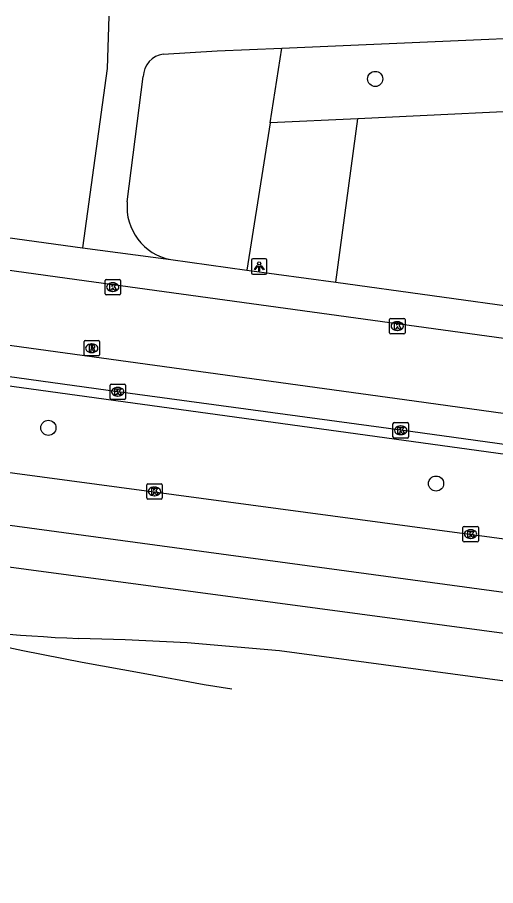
# Model space of a CAD drawing. Extents: x 161402 to 161933, y 381650 to 382313.
# Drawn here: x 161688.3 to 161719.2, y 381655 to 381711.1 of the extents above; entities that cross this region are included whole.
import ezdxf

# ---------------------------------------------------------------- set-up
doc = ezdxf.new("R2010")
doc.units = 0
for name, color, linetype in [('IMGEO_Boom', 7, 'Continuous'), ('IMGEO_Groenvoorziening', 7, 'Continuous'), ('IMGEO_Kolk', 7, 'Continuous'), ('IMGEO_Lichtpunt', 7, 'Continuous'), ('IMGEO_Rijbaan_lokaal_open', 7, 'Continuous'), ('IMGEO_Rijbaan_regionaal_gesloten', 7, 'Continuous'), ('IMGEO_Rioolput', 7, 'Continuous'), ('IMGEO_Voetpad_open', 7, 'Continuous')]:
    doc.layers.add(name, color=color, linetype=linetype)

msp = doc.modelspace()

# ---------------------------------------------------------------- linework, layer by layer
at = {"layer": 'IMGEO_Boom'}
for centre in [(161711.45, 381707.116), (161690.325, 381684.562), (161715.382, 381680.959)]:
    msp.add_circle(centre, 0.489, dxfattribs=at)
at = {"layer": 'IMGEO_Groenvoorziening'}
for points in [[(161704.653, 381704.273), (161705.418, 381709.106)], [(161741.245, 381708.083), (161738.972, 381705.906), (161710.316, 381704.542)], [(161704.653, 381704.273), (161703.148, 381694.761)], [(161710.316, 381704.542), (161704.653, 381704.273)], [(161708.901, 381693.969), (161710.316, 381704.542)]]:
    msp.add_lwpolyline(points, dxfattribs=at)
at = {"layer": 'IMGEO_Kolk'}
for p, q in [((161694.062, 381694.157), (161694.914, 381694.157)), ((161693.987, 381693.231), (161693.987, 381694.083)), ((161694.475, 381693.937), (161694.5, 381693.937)), ((161694.988, 381694.083), (161694.988, 381693.231)), ((161694.914, 381693.157), (161694.062, 381693.157)), ((161694.498, 381693.377), (161694.473, 381693.377)), ((161712.375, 381690.714), (161712.375, 381691.566)), ((161712.45, 381691.64), (161713.302, 381691.64)), ((161712.863, 381691.42), (161712.888, 381691.42)), ((161713.376, 381691.566), (161713.376, 381690.714)), ((161712.886, 381690.86), (161712.861, 381690.86)), ((161713.302, 381690.64), (161712.45, 381690.64)), ((161694.309, 381686.467), (161694.309, 381687.319)), ((161694.384, 381687.393), (161695.236, 381687.393)), ((161694.797, 381687.173), (161694.822, 381687.173)), ((161695.31, 381687.319), (161695.31, 381686.467)), ((161695.236, 381686.393), (161694.384, 381686.393)), ((161694.82, 381686.613), (161694.795, 381686.613)), ((161712.597, 381683.977), (161712.597, 381684.829)), ((161712.672, 381684.903), (161713.524, 381684.903)), ((161713.085, 381684.683), (161713.11, 381684.683)), ((161713.598, 381684.829), (161713.598, 381683.977)), ((161713.108, 381684.123), (161713.083, 381684.123)), ((161713.524, 381683.903), (161712.672, 381683.903)), ((161696.683, 381680.027), (161696.683, 381680.879)), ((161696.758, 381680.953), (161697.61, 381680.953)), ((161697.171, 381680.733), (161697.196, 381680.733)), ((161697.684, 381680.879), (161697.684, 381680.027)), ((161697.194, 381680.173), (161697.169, 381680.173)), ((161697.61, 381679.953), (161696.758, 381679.953)), ((161717.114, 381677.265), (161717.114, 381678.117)), ((161717.189, 381678.191), (161718.041, 381678.191)), ((161717.602, 381677.971), (161717.627, 381677.971)), ((161718.115, 381678.117), (161718.115, 381677.265)), ((161717.625, 381677.411), (161717.6, 381677.411)), ((161718.041, 381677.191), (161717.189, 381677.191))]:
    msp.add_line(p, q, dxfattribs=at)
for points in [[(161694.062, 381694.157), (161694.914, 381694.157)], [(161693.987, 381693.231), (161693.987, 381694.083)], [(161694.308, 381693.857), (161694.431, 381693.857), (161694.431, 381693.706), (161694.561, 381693.857), (161694.725, 381693.857), (161694.579, 381693.706), (161694.732, 381693.457), (161694.58, 381693.457), (161694.495, 381693.621), (161694.431, 381693.554), (161694.431, 381693.457), (161694.308, 381693.457), (161694.308, 381693.857)], [(161694.988, 381694.083), (161694.988, 381693.231)], [(161694.914, 381693.157), (161694.062, 381693.157)], [(161712.375, 381690.714), (161712.375, 381691.566)], [(161712.45, 381691.64), (161713.302, 381691.64)], [(161712.696, 381691.34), (161712.819, 381691.34), (161712.819, 381691.189), (161712.949, 381691.34), (161713.113, 381691.34), (161712.967, 381691.189), (161713.12, 381690.94), (161712.968, 381690.94), (161712.883, 381691.104), (161712.819, 381691.037), (161712.819, 381690.94), (161712.696, 381690.94), (161712.696, 381691.34)], [(161713.376, 381691.566), (161713.376, 381690.714)], [(161713.302, 381690.64), (161712.45, 381690.64)], [(161694.309, 381686.467), (161694.309, 381687.319)], [(161694.384, 381687.393), (161695.236, 381687.393)], [(161694.63, 381687.093), (161694.753, 381687.093), (161694.753, 381686.942), (161694.883, 381687.093), (161695.047, 381687.093), (161694.901, 381686.942), (161695.054, 381686.693), (161694.902, 381686.693), (161694.817, 381686.857), (161694.753, 381686.79), (161694.753, 381686.693), (161694.63, 381686.693), (161694.63, 381687.093)], [(161695.31, 381687.319), (161695.31, 381686.467)], [(161695.236, 381686.393), (161694.384, 381686.393)], [(161712.597, 381683.977), (161712.597, 381684.829)], [(161712.672, 381684.903), (161713.524, 381684.903)], [(161712.918, 381684.603), (161713.041, 381684.603), (161713.041, 381684.452), (161713.171, 381684.603), (161713.335, 381684.603), (161713.189, 381684.452), (161713.342, 381684.203), (161713.19, 381684.203), (161713.105, 381684.367), (161713.041, 381684.3), (161713.041, 381684.203), (161712.918, 381684.203), (161712.918, 381684.603)], [(161713.598, 381684.829), (161713.598, 381683.977)], [(161713.524, 381683.903), (161712.672, 381683.903)], [(161696.683, 381680.027), (161696.683, 381680.879)], [(161696.758, 381680.953), (161697.61, 381680.953)], [(161697.684, 381680.879), (161697.684, 381680.027)], [(161697.004, 381680.653), (161697.127, 381680.653), (161697.127, 381680.502), (161697.257, 381680.653), (161697.421, 381680.653), (161697.275, 381680.502), (161697.428, 381680.253), (161697.276, 381680.253), (161697.191, 381680.417), (161697.127, 381680.35), (161697.127, 381680.253), (161697.004, 381680.253), (161697.004, 381680.653)], [(161697.61, 381679.953), (161696.758, 381679.953)], [(161717.114, 381677.265), (161717.114, 381678.117)], [(161717.189, 381678.191), (161718.041, 381678.191)], [(161717.435, 381677.891), (161717.558, 381677.891), (161717.558, 381677.74), (161717.688, 381677.891), (161717.852, 381677.891), (161717.706, 381677.74), (161717.859, 381677.491), (161717.707, 381677.491), (161717.622, 381677.655), (161717.558, 381677.588), (161717.558, 381677.491), (161717.435, 381677.491), (161717.435, 381677.891)], [(161718.115, 381678.117), (161718.115, 381677.265)], [(161718.041, 381677.191), (161717.189, 381677.191)]]:
    msp.add_lwpolyline(points, dxfattribs=at)
for centre, start, end in [((161694.064, 381694.081), 91.552, 178.448), ((161694.064, 381694.081), 91.552, 178.448), ((161694.912, 381694.081), 1.552, 88.448), ((161694.912, 381694.081), 1.552, 88.448), ((161694.064, 381693.233), 181.552, 268.448), ((161694.064, 381693.233), 181.552, 268.448), ((161694.912, 381693.233), 271.552, 358.448), ((161694.912, 381693.233), 271.552, 358.448), ((161712.452, 381691.564), 91.552, 178.448), ((161712.452, 381691.564), 91.552, 178.448), ((161713.3, 381691.564), 1.552, 88.448), ((161713.3, 381691.564), 1.552, 88.448), ((161712.452, 381690.716), 181.552, 268.448), ((161712.452, 381690.716), 181.552, 268.448), ((161713.3, 381690.716), 271.552, 358.448), ((161713.3, 381690.716), 271.552, 358.448), ((161694.386, 381687.317), 91.552, 178.448), ((161694.386, 381687.317), 91.552, 178.448), ((161695.234, 381687.317), 1.552, 88.448), ((161695.234, 381687.317), 1.552, 88.448), ((161694.386, 381686.469), 181.552, 268.448), ((161694.386, 381686.469), 181.552, 268.448), ((161695.234, 381686.469), 271.552, 358.448), ((161695.234, 381686.469), 271.552, 358.448), ((161712.674, 381684.827), 91.552, 178.448), ((161712.674, 381684.827), 91.552, 178.448), ((161713.522, 381684.827), 1.552, 88.448), ((161713.522, 381684.827), 1.552, 88.448), ((161712.674, 381683.979), 181.552, 268.448), ((161712.674, 381683.979), 181.552, 268.448), ((161713.522, 381683.979), 271.552, 358.448), ((161713.522, 381683.979), 271.552, 358.448), ((161696.76, 381680.877), 91.552, 178.448), ((161696.76, 381680.877), 91.552, 178.448), ((161697.608, 381680.877), 1.552, 88.448), ((161697.608, 381680.877), 1.552, 88.448), ((161696.76, 381680.029), 181.552, 268.448), ((161696.76, 381680.029), 181.552, 268.448), ((161697.608, 381680.029), 271.552, 358.448), ((161697.608, 381680.029), 271.552, 358.448), ((161717.191, 381678.115), 91.552, 178.448), ((161717.191, 381678.115), 91.552, 178.448), ((161718.039, 381678.115), 1.552, 88.448), ((161718.039, 381678.115), 1.552, 88.448), ((161717.191, 381677.267), 181.552, 268.448), ((161717.191, 381677.267), 181.552, 268.448), ((161718.039, 381677.267), 271.552, 358.448), ((161718.039, 381677.267), 271.552, 358.448)]:
    msp.add_arc(centre, 0.0765, start, end, dxfattribs=at)
for centre, major_axis, ratio, start_param, end_param in [((161694.474, 381693.657), (-0.387, 0.002), 0.722429, 4.712389, 7.853982), ((161694.499, 381693.657), (-0.39, 0.002), 0.717154, 1.570796, 4.712389), ((161712.862, 381691.14), (-0.387, 0.002), 0.722429, 4.712389, 7.853982), ((161712.887, 381691.14), (-0.39, 0.002), 0.717154, 1.570796, 4.712389), ((161694.796, 381686.893), (-0.387, 0.002), 0.722429, 4.712389, 7.853982), ((161694.821, 381686.893), (-0.39, 0.002), 0.717154, 1.570796, 4.712389), ((161713.084, 381684.403), (-0.387, 0.002), 0.722429, 4.712389, 7.853982), ((161713.109, 381684.403), (-0.39, 0.002), 0.717154, 1.570796, 4.712389), ((161697.17, 381680.453), (-0.387, 0.002), 0.722429, 4.712389, 7.853982), ((161697.195, 381680.453), (-0.39, 0.002), 0.717154, 1.570796, 4.712389), ((161717.601, 381677.691), (-0.387, 0.002), 0.722429, 4.712389, 7.853982), ((161717.626, 381677.691), (-0.39, 0.002), 0.717154, 1.570796, 4.712389)]:
    msp.add_ellipse(centre, major_axis=major_axis, ratio=ratio, start_param=start_param, end_param=end_param, dxfattribs=at)
at = {"layer": 'IMGEO_Lichtpunt'}
for p, q in [((161703.451, 381695.393), (161703.451, 381694.586)), ((161703.451, 381695.393), (161703.451, 381694.586)), ((161704.353, 381695.488), (161703.545, 381695.488)), ((161704.353, 381695.488), (161703.545, 381695.488)), ((161704.447, 381694.586), (161704.447, 381695.393)), ((161704.447, 381694.586), (161704.447, 381695.393)), ((161703.545, 381694.492), (161704.353, 381694.492)), ((161703.545, 381694.492), (161704.353, 381694.492))]:
    msp.add_line(p, q, dxfattribs=at)
for points in [[(161703.825, 381695.057), (161703.864, 381695.029), (161703.676, 381694.767), (161703.638, 381694.794), (161703.825, 381695.057)], [(161703.927, 381695.009), (161703.974, 381695.009), (161703.974, 381694.687), (161703.927, 381694.687), (161703.927, 381695.009)], [(161704.037, 381695.029), (161704.075, 381695.056), (161704.262, 381694.794), (161704.223, 381694.766), (161704.037, 381695.029)]]:
    msp.add_lwpolyline(points, dxfattribs=at)
msp.add_circle((161703.95, 381695.191), 0.0994, dxfattribs=at)
for centre, start, end in [((161703.545, 381695.393), 90, 180), ((161703.545, 381695.393), 90, 180), ((161704.353, 381695.393), 0, 90), ((161704.353, 381695.393), 0, 90), ((161703.545, 381694.586), 180, 270), ((161703.545, 381694.586), 180, 270), ((161704.353, 381694.586), 270, 0), ((161704.353, 381694.586), 270, 360)]:
    msp.add_arc(centre, 0.0946, start, end, dxfattribs=at)
at = {"layer": 'IMGEO_Rijbaan_lokaal_open'}
for points in [[(161732.145, 381688.644), (161692.16, 381694.14), (161671.903, 381696.924)], [(161671.18, 381692.191), (161713.959, 381686.299), (161731.533, 381683.878)]]:
    msp.add_lwpolyline(points, dxfattribs=at)
at = {"layer": 'IMGEO_Rijbaan_regionaal_gesloten'}
for points in [[(161819.974, 381662.23), (161804.206, 381663.251), (161753.907, 381669.29), (161619.672, 381687.503), (161592.199, 381691.43), (161549.132, 381696.713), (161533.162, 381699.103), (161500.28, 381704.009), (161413.962, 381714.993)], [(161413.616, 381712.377), (161582.68, 381689.648), (161619.348, 381684.737), (161785.447, 381662.49), (161799.427, 381660.835), (161819.493, 381658.805)], [(161620.052, 381690.763), (161776.791, 381669.741), (161786.397, 381668.675), (161794.737, 381667.864), (161799.835, 381667.417)], [(161680.265, 381671.952), (161684.627, 381671.027), (161688.677, 381670.167), (161692.511, 381669.416), (161696.453, 381668.697), (161700.395, 381667.978), (161702.189, 381667.689)], [(161819.138, 381654.969), (161795.664, 381658.089), (161740.885, 381665.362), (161720.938, 381668.037), (161705.271, 381670.154), (161699.286, 381670.671), (161695.278, 381670.852), (161692.275, 381670.938)]]:
    msp.add_lwpolyline(points, dxfattribs=at)
msp.add_arc((161700.762, 381843.088), 172.359, 263.17029, 267.17768, dxfattribs=at)
at = {"layer": 'IMGEO_Rioolput'}
for p, q in [((161692.704, 381690.21), (161693.556, 381690.21)), ((161692.629, 381689.284), (161692.629, 381690.136)), ((161693.117, 381689.99), (161693.142, 381689.99)), ((161693.63, 381690.136), (161693.63, 381689.284)), ((161693.556, 381689.21), (161692.704, 381689.21)), ((161693.14, 381689.43), (161693.115, 381689.43))]:
    msp.add_line(p, q, dxfattribs=at)
for points in [[(161692.704, 381690.21), (161693.556, 381690.21)], [(161692.629, 381689.284), (161692.629, 381690.136)], [(161693.218, 381689.908), (161692.966, 381689.91), (161692.966, 381689.51)], [(161692.966, 381689.51), (161693.09, 381689.51), (161693.09, 381689.672), (161693.101, 381689.672)], [(161693.144, 381689.829), (161693.09, 381689.829), (161693.09, 381689.748)], [(161693.09, 381689.748), (161693.142, 381689.748)], [(161693.148, 381689.643), (161693.219, 381689.51), (161693.359, 381689.51), (161693.294, 381689.636)], [(161693.63, 381690.136), (161693.63, 381689.284)], [(161693.556, 381689.21), (161692.704, 381689.21)]]:
    msp.add_lwpolyline(points, dxfattribs=at)
for centre, radius, start, end in [((161692.706, 381690.134), 0.0765, 91.552, 178.448), ((161692.706, 381690.134), 0.0765, 91.552, 178.448), ((161693.554, 381690.134), 0.0765, 1.552, 88.448), ((161693.554, 381690.134), 0.0765, 1.552, 88.448), ((161693.1, 381689.619), 0.0533, 26.0293, 88.6989), ((161693.126, 381689.937), 0.19, 274.7715, 282.9687), ((161693.15, 381689.733), 0.0964, 77.0061, 93.1865), ((161693.164, 381689.79), 0.0378, 276.6634, 79.6772), ((161693.217, 381689.798), 0.109, 350.3612, 89.416), ((161693.215, 381689.798), 0.112, 277.5842, 350.9817), ((161693.199, 381689.583), 0.108, 29.5134, 73.7905), ((161692.706, 381689.286), 0.0765, 181.552, 268.448), ((161692.706, 381689.286), 0.0765, 181.552, 268.448), ((161693.554, 381689.286), 0.0765, 271.552, 358.448), ((161693.554, 381689.286), 0.0765, 271.552, 358.448)]:
    msp.add_arc(centre, radius, start, end, dxfattribs=at)
for centre, major_axis, ratio, start_param, end_param in [((161693.116, 381689.71), (-0.387, 0.002), 0.722429, 4.712389, 7.853982), ((161693.141, 381689.71), (-0.39, 0.002), 0.717154, 1.570796, 4.712389)]:
    msp.add_ellipse(centre, major_axis=major_axis, ratio=ratio, start_param=start_param, end_param=end_param, dxfattribs=at)
at = {"layer": 'IMGEO_Voetpad_open'}
for points in [[(161694.229, 381711.163), (161694.134, 381707.782), (161692.53, 381696.198)], [(161705.418, 381709.106), (161733.147, 381710.319)], [(161697.749, 381708.727), (161701.234, 381708.922), (161705.418, 381709.106)], [(161695.424, 381699.17), (161696.46, 381707.271)], [(161607.041, 381699.033), (161606.888, 381698.815), (161606.834, 381698.381), (161651.186, 381692.31), (161729.565, 381681.519), (161755.36, 381677.968)], [(161755.406, 381678.561), (161730.381, 381682.01), (161713.098, 381684.403), (161694.81, 381686.893), (161672.558, 381689.965), (161663.643, 381691.165), (161655.284, 381692.339), (161634.017, 381695.281), (161607.169, 381698.958)], [(161673.928, 381698.758), (161692.53, 381696.198)], [(161692.53, 381696.198), (161698.242, 381695.437)], [(161698.242, 381695.437), (161703.148, 381694.761)], [(161703.148, 381694.761), (161708.901, 381693.969)], [(161708.901, 381693.969), (161733.808, 381690.54), (161735.84, 381690.248)]]:
    msp.add_lwpolyline(points, dxfattribs=at)
for centre, radius, start, end in [((161697.972, 381707.231), 1.512, 98.4711, 178.4918), ((161698.865, 381698.838), 3.457, 174.4832, 259.6143)]:
    msp.add_arc(centre, radius, start, end, dxfattribs=at)

doc.saveas('drawing.dxf')
